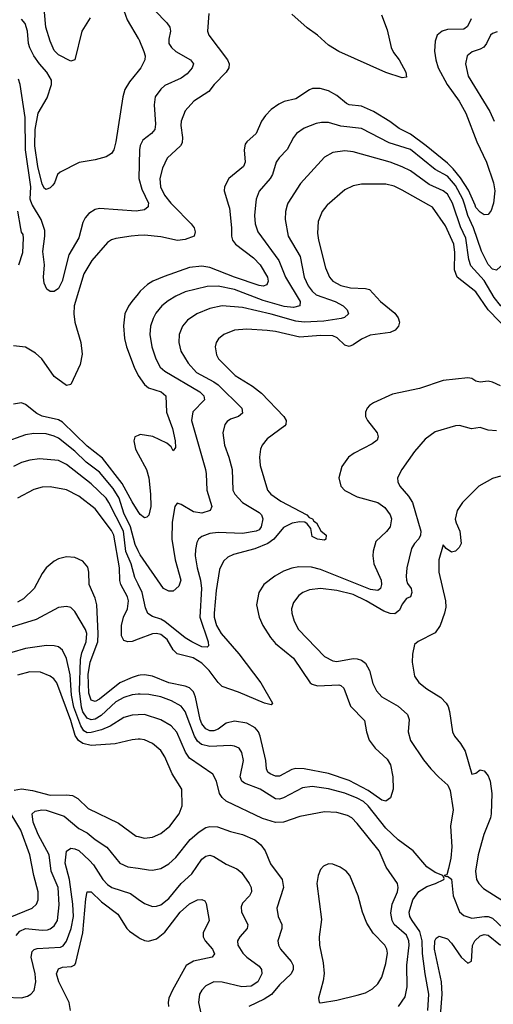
# Model space of a CAD drawing. Header units: inches. Extents: x 1308407 to 1441228, y 959628 to 1036311.
# Tile 715 of 729: x 1429421 to 1431735, y 1016101 to 1020906. Entities that reach past the tile are written whole.
import ezdxf

# ---------------------------------------------------------------- set-up
doc = ezdxf.new("R2010")
doc.units = ezdxf.units.IN
doc.header["$MEASUREMENT"] = 0
for name, color, linetype in [('B4021', 7, 'Continuous'), ('B4022', 7, 'Continuous'), ('B4031', 7, 'Continuous'), ('B4032', 7, 'Continuous')]:
    doc.layers.add(name, color=color, linetype=linetype)

msp = doc.modelspace()

# ---------------------------------------------------------------- linework, layer by layer
at = {"layer": 'B4021', "color": 5}
for points, elevation in [([(1429417.4, 1019710), (1429436, 1019770), (1429439.8, 1019839.8), (1429438, 1019858), (1429430, 1019869.3), (1429426.3, 1019886.3), (1429411.8, 1019971.8)], 2780), ([(1430000, 1019972.9), (1429990, 1019971.4), (1429810, 1019983.5), (1429790, 1019979.8), (1429759.3, 1019960.7), (1429741.3, 1019938.7), (1429730, 1019915.6), (1429710, 1019840.5), (1429661.7, 1019758.3), (1429629.1, 1019630), (1429610, 1019594.7), (1429590, 1019579.7), (1429570, 1019579.5), (1429553.2, 1019590), (1429540.1, 1019620.1), (1429536.9, 1019650), (1429541.5, 1019710), (1429534.6, 1019774.5), (1429544.5, 1019850), (1429543.1, 1019876.9), (1429526.1, 1019930), (1429482.9, 1020000)], 2760), ([(1430000, 1019852), (1429966, 1019850), (1429890, 1019837.5), (1429869, 1019831), (1429850, 1019818.7), (1429772.9, 1019730), (1429734.7, 1019665.3), (1429687.2, 1019510), (1429685.2, 1019470), (1429690.1, 1019430.1), (1429720.1, 1019330), (1429726, 1019274), (1429716.7, 1019223.3), (1429670, 1019124.7), (1429650, 1019120.4), (1429590, 1019164.2), (1429529.9, 1019249.9), (1429498.3, 1019278.3), (1429450, 1019306.8), (1429390, 1019314)], 2780), ([(1430000, 1019568.2), (1429968.4, 1019530), (1429952.3, 1019507.7), (1429935, 1019470), (1429928.2, 1019411.8), (1429933.5, 1019350), (1429943.4, 1019310), (1429980.9, 1019210), (1429999.3, 1019170), (1430000, 1019169)], 2820), ([(1430000, 1018506.4), (1429970, 1018552.6), (1429921.5, 1018641.5), (1429826.2, 1018766.2), (1429750, 1018824.6), (1429630, 1018941.5), (1429610, 1018952.5), (1429530, 1018970.3), (1429504.4, 1018984.4), (1429450, 1019028.2), (1429430, 1019035.3), (1429390, 1019029.8)], 2820), ([(1430000, 1018314), (1429984.7, 1018344.7), (1429962.8, 1018430), (1429930, 1018498.3), (1429906.6, 1018570), (1429877.3, 1018617.3), (1429810, 1018697.8), (1429745.7, 1018745.7), (1429690, 1018799.5), (1429610, 1018863.1), (1429590, 1018873.8), (1429550, 1018884.8), (1429490, 1018885.9), (1429450, 1018880.5), (1429339.8, 1018840.2)], 2840), ([(1430000, 1018876.8), (1429983.9, 1018870), (1429979.1, 1018850), (1429986.8, 1018810), (1430000, 1018785.3)], 2820), ([(1430000, 1018150.6), (1429984.2, 1018184.2), (1429964.7, 1018250), (1429939.3, 1018310), (1429927.9, 1018410), (1429857.1, 1018550), (1429842.9, 1018570), (1429770, 1018641.3), (1429650, 1018734.6), (1429610, 1018754.9), (1429517.2, 1018762.8), (1429470, 1018756.1), (1429430, 1018744.3), (1429390, 1018724.5)], 2860), ([(1430000, 1017882.5), (1429970, 1017871.5), (1429949.3, 1017869.3), (1429930, 1017876.4), (1429918.6, 1017898.6), (1429919, 1017950), (1429928.8, 1017990), (1429947.8, 1018030), (1429952.7, 1018070), (1429947.3, 1018090), (1429914.7, 1018150), (1429909.6, 1018169.6), (1429908.7, 1018230), (1429880.3, 1018390), (1429870, 1018412.2), (1429790, 1018517.9), (1429710, 1018581.1), (1429650, 1018611.2), (1429570, 1018626.3), (1429530, 1018623.9), (1429490, 1018613.7), (1429410, 1018571.4)], 2880), ([(1430000, 1017704.6), (1429970, 1017695.9), (1429910, 1017669.9), (1429810, 1017589.5), (1429790, 1017579), (1429770, 1017584.9), (1429758.4, 1017618.4), (1429755.8, 1017710), (1429766, 1017770), (1429802.1, 1017870), (1429804.3, 1017910), (1429798.2, 1018050), (1429790, 1018083.1), (1429760.1, 1018150), (1429759.1, 1018210), (1429753.9, 1018233.9), (1429730, 1018262.7), (1429690, 1018281.8), (1429650, 1018284.8), (1429610, 1018274.2), (1429590, 1018263.5), (1429549.5, 1018230.5), (1429530, 1018203), (1429491.8, 1018130), (1429440.1, 1018079.9), (1429410, 1018063.8)], 2920), ([(1430000, 1017613.9), (1429970, 1017610.7), (1429930, 1017598), (1429890, 1017577), (1429818.2, 1017510), (1429790, 1017491.9), (1429770, 1017488.2), (1429750, 1017497.4), (1429730, 1017528.5), (1429723.6, 1017550), (1429713.8, 1017630), (1429717.4, 1017782.6), (1429724.1, 1017815.9), (1429745.1, 1017870), (1429748.9, 1017910), (1429741.8, 1017930), (1429690, 1018017.4), (1429670, 1018037.2), (1429650, 1018042.2), (1429610, 1018036.5), (1429501.4, 1017978.6), (1429370, 1017938.7)], 2940), ([(1430000, 1017512.9), (1429970, 1017511), (1429930, 1017500.4), (1429862.3, 1017457.7), (1429820, 1017440), (1429770, 1017426.4), (1429750, 1017426.2), (1429734.7, 1017434.7), (1429719.3, 1017459.3), (1429685.7, 1017550), (1429673.7, 1017610), (1429667.9, 1017707.9), (1429650, 1017788.2), (1429630, 1017829.7), (1429610, 1017845), (1429590, 1017850.6), (1429551.3, 1017851.3), (1429450, 1017837.3), (1429382.6, 1017817.4)], 2960), ([(1430000, 1017394), (1429970, 1017391.8), (1429887.8, 1017372.2), (1429770, 1017364), (1429730, 1017373.2), (1429708.7, 1017388.7), (1429692.1, 1017412.1), (1429670, 1017485.2), (1429601.9, 1017670), (1429588.5, 1017688.5), (1429570, 1017702), (1429522.3, 1017722.3), (1429470, 1017722.8), (1429410, 1017706.7)], 2980), ([(1429394, 1017146), (1429430, 1017152.2), (1429483.7, 1017143.7), (1429570, 1017121), (1429650, 1017122.5), (1429679, 1017119), (1429705.6, 1017105.6), (1429755.8, 1017055.8), (1429904, 1016984), (1429990, 1016921.6), (1430000, 1016919.2)], 2980), ([(1429374.6, 1016525.5), (1429482.4, 1016570), (1429503.2, 1016590), (1429511.8, 1016610), (1429511, 1016650), (1429489.9, 1016730), (1429470.5, 1016830), (1429426.7, 1016950), (1429354.5, 1017070)], 2980), ([(1429403.7, 1016436.3), (1429421.7, 1016458.3), (1429450, 1016470.1), (1429530, 1016462.2), (1429556, 1016464), (1429570, 1016468.2), (1429590, 1016483.5), (1429605.2, 1016510), (1429613.7, 1016586.3), (1429609, 1016670), (1429574.7, 1016750), (1429564.7, 1016830), (1429510.6, 1016930), (1429487.1, 1016990), (1429482, 1017030), (1429496.1, 1017043.9), (1429529.6, 1017050.5), (1429550, 1017048.2), (1429638.8, 1017018.8), (1429710, 1016958.8), (1429750, 1016937.2), (1429790, 1016904.4), (1429846.9, 1016866.9), (1429910.3, 1016790), (1429950, 1016772.2), (1430000, 1016764.3)], 2960), ([(1429350, 1016136.2), (1429430, 1016132.8), (1429459.3, 1016140.7), (1429475.1, 1016150), (1429491.4, 1016168.6), (1429499.2, 1016210), (1429497.2, 1016250), (1429476.9, 1016330), (1429482.2, 1016357.8), (1429491.5, 1016368.5), (1429506.6, 1016373.4), (1429620.5, 1016379.5), (1429633.9, 1016386.1), (1429650, 1016409.2), (1429672.5, 1016470), (1429683.7, 1016530), (1429680.5, 1016590), (1429664.5, 1016710), (1429642.3, 1016790), (1429650, 1016847.9), (1429670, 1016862.2), (1429690, 1016860.1), (1429710, 1016851.1), (1429762, 1016802), (1429780.7, 1016780.7), (1429826.7, 1016710), (1429850, 1016684.7), (1429871.3, 1016671.3), (1429961.7, 1016641.7), (1430000, 1016613.9)], 2940), ([(1429669.3, 1016070), (1429662.7, 1016110), (1429612.7, 1016210), (1429601.3, 1016250), (1429610, 1016273.8), (1429630, 1016281.9), (1429674.7, 1016285.3), (1429690, 1016294), (1429695.2, 1016304.8), (1429729.6, 1016450), (1429743.9, 1016616.1), (1429751.1, 1016648.9), (1429770, 1016650.2), (1429820, 1016600), (1429899.8, 1016539.8), (1429945.1, 1016470), (1429957.9, 1016457.9), (1430000, 1016428.6)], 2920)]:
    msp.add_lwpolyline(points, dxfattribs=dict(at, elevation=elevation))
at = {"layer": 'B4022', "color": 5}
for points, elevation in [([(1430000, 1021078.8), (1429964.2, 1021050), (1429932, 1021010), (1429926.5, 1020990), (1429929.5, 1020950), (1429945.6, 1020905.6), (1430000, 1020814.7)], 2740), ([(1429766, 1020914), (1429723.8, 1020850), (1429690, 1020709.2), (1429670, 1020702.9), (1429610, 1020734), (1429590, 1020754.7), (1429570, 1020801), (1429548.8, 1020870), (1429538, 1020998)], 2720), ([(1430000, 1020654.9), (1429956.9, 1020603.1), (1429935.1, 1020564.9), (1429924.7, 1020530), (1429890.1, 1020309.9), (1429880.3, 1020270), (1429870, 1020252), (1429843.6, 1020236.4), (1429790, 1020221), (1429711.8, 1020208.2), (1429619, 1020161), (1429606.4, 1020150), (1429591.7, 1020110), (1429582.3, 1020097.7), (1429570, 1020085.6), (1429550, 1020077.2), (1429542.1, 1020082.1), (1429530, 1020102.9), (1429509.4, 1020190), (1429495.1, 1020290), (1429496.4, 1020370), (1429511.4, 1020450), (1429555.7, 1020524.3), (1429577.1, 1020590), (1429576, 1020610), (1429553.7, 1020650), (1429517.3, 1020690), (1429490, 1020729.7), (1429470, 1020768), (1429464, 1020790), (1429459.9, 1020850), (1429447.4, 1020887.4), (1429430, 1020907.9)], 2740), ([(1429482.9, 1020000), (1429481.8, 1020001.8), (1429471.4, 1020030), (1429476, 1020090), (1429449.6, 1020270), (1429447.8, 1020427.8), (1429422.9, 1020590), (1429415.7, 1020615.7)], 2760)]:
    msp.add_lwpolyline(points, dxfattribs=dict(at, elevation=elevation))
at = {"layer": 'B4031', "color": 5}
for points, elevation in [([(1430922.2, 1020000), (1430921, 1019999), (1430898.6, 1019970), (1430879.8, 1019920.2), (1430875.9, 1019864.1), (1430880.5, 1019830), (1430914.8, 1019694.8), (1430933.7, 1019650), (1430950.2, 1019630), (1430990, 1019608), (1431036.8, 1019596.8), (1431110, 1019594.7), (1431130, 1019588.6), (1431182.7, 1019530), (1431253.2, 1019473.2), (1431269.2, 1019450), (1431275.8, 1019430), (1431271.5, 1019410), (1431254.9, 1019390), (1431230, 1019379.9), (1431133.5, 1019366.5), (1431090, 1019346.6), (1431050, 1019318.8), (1431030, 1019310.7), (1431010, 1019316.8), (1430972.6, 1019352.6), (1430950, 1019363.4), (1430890, 1019365), (1430790, 1019355.8), (1430670, 1019384.6), (1430630, 1019389.3), (1430530, 1019394.7), (1430470.8, 1019390), (1430417.6, 1019370), (1430392.4, 1019347.6), (1430380.8, 1019330), (1430376.2, 1019310), (1430382, 1019270), (1430392.1, 1019250), (1430474.2, 1019170), (1430557.8, 1019117.8), (1430602.7, 1019082.7), (1430711.3, 1018970), (1430722.3, 1018950), (1430720.3, 1018930), (1430715.6, 1018924.4), (1430630, 1018860.3), (1430605.2, 1018830), (1430596.9, 1018810), (1430591.8, 1018770), (1430595, 1018730), (1430631, 1018610), (1430647.3, 1018590), (1430695.9, 1018555.9), (1430823.1, 1018490), (1430835.8, 1018475.8), (1430851.4, 1018470), (1430857.7, 1018457.7), (1430871.5, 1018450), (1430892, 1018412), (1430917.3, 1018390), (1430916.3, 1018370), (1430910, 1018366), (1430875.3, 1018370), (1430850, 1018384), (1430842.5, 1018422.5), (1430826, 1018446), (1430813.4, 1018453.4), (1430790, 1018455.6), (1430751.9, 1018448.1), (1430710, 1018427.3), (1430663.2, 1018370), (1430632.8, 1018350), (1430570, 1018323.8), (1430464.7, 1018295.3), (1430437.7, 1018282.3), (1430417, 1018263), (1430397.3, 1018222.7), (1430380.2, 1018119.8), (1430371.3, 1018010), (1430371.3, 1017990), (1430381.6, 1017950), (1430405.5, 1017910), (1430491.1, 1017811.1), (1430598.8, 1017670), (1430655.3, 1017570), (1430650, 1017562), (1430616.2, 1017570), (1430490, 1017623.7), (1430410, 1017652.4), (1430390, 1017670.5), (1430347, 1017730), (1430310, 1017766.1), (1430268.7, 1017791.3), (1430190, 1017810.4), (1430170.9, 1017830.9), (1430140.9, 1017880.9), (1430110, 1017904.8), (1430090, 1017909.9), (1430070, 1017908.2), (1430000, 1017882.5)], 2880), ([(1430727.5, 1020000), (1430719.3, 1019970), (1430717.4, 1019930), (1430732.8, 1019850), (1430790.7, 1019750), (1430811.2, 1019650), (1430830, 1019606.6), (1430850, 1019580.4), (1430870, 1019563.7), (1430962.8, 1019530), (1431001.3, 1019510), (1431020.8, 1019490), (1431027.4, 1019470), (1431007.8, 1019452.2), (1430992, 1019448), (1430906.2, 1019433.8), (1430810, 1019429.6), (1430770, 1019434.9), (1430650, 1019468.9), (1430510, 1019501.3), (1430410, 1019508.8), (1430350, 1019495.8), (1430286, 1019470), (1430241.3, 1019438.7), (1430216.5, 1019410), (1430199.8, 1019370), (1430198.3, 1019330), (1430208.6, 1019288.6), (1430244.4, 1019230), (1430284.6, 1019184.6), (1430370, 1019139.2), (1430390, 1019124), (1430505.6, 1019010), (1430510, 1018986.3), (1430490.4, 1018970), (1430450, 1018955.6), (1430434.6, 1018945.4), (1430422.6, 1018930), (1430413, 1018890), (1430420.9, 1018830), (1430443.2, 1018770), (1430458.5, 1018710), (1430461.5, 1018610), (1430472.1, 1018590), (1430510, 1018550.1), (1430590, 1018500.5), (1430601.8, 1018490), (1430609.5, 1018470), (1430601.3, 1018430), (1430590, 1018416.8), (1430576, 1018410), (1430510, 1018397.5), (1430390, 1018402.4), (1430350, 1018398.1), (1430310, 1018383.8), (1430294.7, 1018370), (1430285.9, 1018354.1), (1430279.1, 1018320.9), (1430278.9, 1018290), (1430288.3, 1018230), (1430304.5, 1018170), (1430308.7, 1018130), (1430300.4, 1017990), (1430341.4, 1017870), (1430342.6, 1017850), (1430336.7, 1017843.3), (1430310, 1017845.2), (1430262, 1017870), (1430230, 1017889.9), (1430130, 1017968.6), (1430110, 1017980.4), (1430070, 1017993.4), (1430047.7, 1018007.7), (1430036.1, 1018036.1), (1430019.1, 1018110), (1430000, 1018150.6)], 2860), ([(1430573.1, 1020000), (1430567.4, 1019950), (1430570.9, 1019910), (1430583.5, 1019870), (1430687.2, 1019730), (1430719.3, 1019650), (1430791.4, 1019530), (1430790.2, 1019510), (1430758.1, 1019501.9), (1430713.4, 1019506.6), (1430610, 1019535), (1430470, 1019589.6), (1430390, 1019604.8), (1430337.1, 1019602.9), (1430230, 1019577.8), (1430183.1, 1019556.9), (1430145.7, 1019534.3), (1430116, 1019510), (1430086.6, 1019473.4), (1430072.2, 1019447.8), (1430059.8, 1019410), (1430057, 1019370), (1430066.5, 1019310), (1430086.8, 1019250), (1430107.8, 1019210), (1430130.2, 1019190), (1430301.7, 1019090), (1430319.7, 1019070), (1430323.9, 1019050), (1430267.4, 1018992.6), (1430260.8, 1018950), (1430328.1, 1018710), (1430332.6, 1018690), (1430334.4, 1018610), (1430360.3, 1018530), (1430351.8, 1018510), (1430310, 1018497), (1430270, 1018503.2), (1430210, 1018539.8), (1430190, 1018546), (1430178.3, 1018530), (1430166.6, 1018453.4), (1430164.5, 1018370), (1430180.4, 1018270), (1430207.9, 1018170), (1430198.8, 1018141.2), (1430170, 1018117.4), (1430150, 1018116.4), (1430123.8, 1018130), (1430010, 1018293.8), (1430000, 1018314)], 2840), ([(1430441.1, 1020000), (1430445.6, 1019985.6), (1430456.4, 1019890), (1430455.1, 1019850), (1430460.1, 1019830), (1430475.6, 1019810), (1430562.8, 1019742.8), (1430595.3, 1019710), (1430630.7, 1019650), (1430635.1, 1019630), (1430628.4, 1019611.6), (1430610, 1019605.8), (1430590, 1019608.2), (1430470, 1019648.8), (1430350, 1019696.1), (1430310, 1019702.1), (1430250, 1019696), (1430127.4, 1019652.6), (1430070.6, 1019629.4), (1430045.9, 1019614.1), (1430010, 1019580.3), (1430000, 1019568.2)], 2820), ([(1430169.5, 1020000), (1430258.5, 1019910), (1430272.8, 1019890), (1430278.1, 1019870), (1430273, 1019850), (1430230, 1019833.2), (1430191.5, 1019828.5), (1430110, 1019846.2), (1430030, 1019853.7), (1430000, 1019852)], 2780), ([(1430049, 1020000), (1430048.2, 1019991.8), (1430030, 1019977.2), (1430000, 1019972.9)], 2760), ([(1431930, 1019263.2), (1431709.3, 1019489.3), (1431650, 1019577.7), (1431558.1, 1019650), (1431545.5, 1019685.5), (1431546.5, 1019770), (1431541.5, 1019810), (1431500.5, 1019900.5), (1431436.8, 1019990), (1431419.4, 1020000)], 2880), ([(1432055, 1020000), (1432044.6, 1019975.4), (1432025.4, 1019894.6), (1432017.1, 1019830), (1431994.9, 1019765.1), (1431984.7, 1019710), (1431976.9, 1019690), (1431935.8, 1019630), (1431927.1, 1019610), (1431925.5, 1019570), (1431954, 1019510), (1431958.7, 1019490), (1431910, 1019429.6), (1431890, 1019426.6), (1431870, 1019437.1), (1431810, 1019476.4), (1431770, 1019510.4), (1431739.4, 1019550), (1431690, 1019633.1), (1431624.9, 1019704.9), (1431614.7, 1019734.7), (1431599.6, 1019839.6), (1431574.1, 1019894.1), (1431539.2, 1020000)], 2860), ([(1431892.3, 1020000), (1431890.1, 1019989.9), (1431881.7, 1019870), (1431835.4, 1019730), (1431810, 1019711.6), (1431770, 1019701), (1431750, 1019682.6), (1431730, 1019689), (1431710, 1019711.8), (1431676.3, 1019776.3), (1431637.1, 1019890), (1431610.7, 1019950.7), (1431595.4, 1020000)], 2840), ([(1431732.2, 1020000), (1431724.8, 1019975.2), (1431710, 1019955.1), (1431690, 1019952.9), (1431670, 1019966.4), (1431650, 1019989.9), (1431645.6, 1020000)], 2820), ([(1430000, 1019169), (1430030, 1019126.1), (1430050, 1019109.5), (1430111.8, 1019090), (1430134.4, 1019070), (1430137.3, 1018990), (1430167.7, 1018910), (1430181.2, 1018850), (1430181.4, 1018818.6), (1430170, 1018801.2), (1430161.3, 1018821.3), (1430139, 1018839), (1430071.8, 1018871.8), (1430010, 1018881.1), (1430000, 1018876.8)], 2820), ([(1431770, 1019118.7), (1431730, 1019136.5), (1431710, 1019140.9), (1431670, 1019136.5), (1431650, 1019141.7), (1431630, 1019155.4), (1431610, 1019157.3), (1431490, 1019145.6), (1431374.6, 1019105.4), (1431241.4, 1019078.6), (1431150, 1019036), (1431130, 1019022.4), (1431118.7, 1019010), (1431110.3, 1018990), (1431110.3, 1018970), (1431119.6, 1018950), (1431166.9, 1018890), (1431172.6, 1018870), (1431166.5, 1018853.5), (1431143.6, 1018836.4), (1431054.6, 1018790), (1431026.5, 1018770), (1430994.4, 1018725.6), (1430979.6, 1018670), (1430989.1, 1018630), (1431008.5, 1018608.5), (1431070, 1018576.6), (1431170, 1018548.9), (1431204.7, 1018524.7), (1431230.8, 1018490), (1431236.6, 1018470), (1431230.1, 1018430), (1431212.4, 1018407.6), (1431160.8, 1018359.2), (1431147.4, 1018312.6), (1431145.6, 1018290), (1431151.5, 1018250), (1431186.8, 1018170), (1431189.2, 1018150), (1431184, 1018130), (1431170, 1018119.3), (1431135, 1018125), (1430890, 1018222.8), (1430846.8, 1018233.2), (1430785.2, 1018234.8), (1430750, 1018228.9), (1430710, 1018214.3), (1430667.7, 1018190), (1430613.5, 1018150), (1430588.8, 1018110), (1430578.4, 1018050), (1430591.5, 1017990), (1430609.5, 1017950), (1430645.6, 1017890), (1430670, 1017862), (1430758.1, 1017790), (1430839.7, 1017670), (1430850, 1017662.5), (1430875.4, 1017655.4), (1430979.4, 1017659.4), (1430990, 1017657.1), (1431003.6, 1017643.6), (1431036.3, 1017556.3), (1431105.7, 1017485.7), (1431115.4, 1017430), (1431128.5, 1017390), (1431158, 1017350), (1431216.7, 1017296.8), (1431232.1, 1017270), (1431244.4, 1017210), (1431245.4, 1017150), (1431232, 1017108), (1431210, 1017091.6), (1431190, 1017097.2), (1431124, 1017144), (1431030, 1017193.6), (1430930, 1017227.8), (1430810, 1017250.5), (1430770, 1017252.2), (1430750, 1017246.8), (1430690, 1017213.7), (1430670, 1017214.2), (1430644.7, 1017224.7), (1430633.7, 1017233.7), (1430626, 1017250), (1430624, 1017290), (1430595.5, 1017410), (1430587.4, 1017430), (1430570.9, 1017450), (1430530, 1017473), (1430470, 1017482), (1430430, 1017472.9), (1430390, 1017443.1), (1430370, 1017435.6), (1430350, 1017435.9), (1430330, 1017445.8), (1430310.3, 1017470), (1430302.4, 1017490), (1430279.3, 1017599.3), (1430270, 1017625), (1430250, 1017644.3), (1430230, 1017653.4), (1430150, 1017669.5), (1430070, 1017702.3), (1430030, 1017708.9), (1430010, 1017707.5), (1430000, 1017704.6)], 2920), ([(1431750, 1018899.8), (1431710, 1018903.1), (1431670, 1018915.3), (1431628.8, 1018908.8), (1431570, 1018926), (1431550, 1018924.2), (1431450, 1018895.1), (1431401.2, 1018858.8), (1431350, 1018798.7), (1431287.4, 1018710), (1431267.2, 1018670), (1431268.9, 1018650), (1431278, 1018630), (1431320.8, 1018580.8), (1431339.8, 1018550), (1431380.2, 1018410), (1431378.8, 1018390), (1431370, 1018371.6), (1431350.1, 1018349.9), (1431335.3, 1018324.7), (1431312.5, 1018230), (1431308.2, 1018190), (1431310.9, 1018170.9), (1431314.7, 1018154.7), (1431333.4, 1018130), (1431336.4, 1018110), (1431330.4, 1018090), (1431310, 1018080.9), (1431290, 1018053.6), (1431276.2, 1018023.8), (1431253.8, 1018006.2), (1431230, 1018007.9), (1431199.9, 1018019.9), (1431114, 1018070), (1431050, 1018100.8), (1430970, 1018120.9), (1430889.6, 1018130.4), (1430837.3, 1018122.7), (1430804.9, 1018110), (1430784, 1018096), (1430757.7, 1018062.3), (1430749.2, 1018030), (1430750.2, 1018009.8), (1430761.1, 1017970), (1430782.2, 1017930), (1430910, 1017798.5), (1430950, 1017776.6), (1430970, 1017773.7), (1431050, 1017787.7), (1431070, 1017786.8), (1431090, 1017780.2), (1431110, 1017764.7), (1431130.1, 1017730.1), (1431146.6, 1017666.6), (1431163.5, 1017630), (1431190, 1017601.1), (1431270, 1017555.6), (1431315.3, 1017515.3), (1431323.8, 1017490), (1431318.3, 1017430), (1431330, 1017387.6), (1431393.9, 1017293.9), (1431430, 1017250.3), (1431468.4, 1017208.4), (1431512.6, 1017170), (1431523.9, 1017143.9), (1431537.7, 1017050), (1431526, 1016970), (1431531.5, 1016868.5), (1431526.6, 1016813.4), (1431516.1, 1016763.9), (1431507.3, 1016732.7), (1431494, 1016730), (1431504.7, 1016724.7), (1431510, 1016726.8), (1431530, 1016710.6), (1431538.5, 1016630), (1431570, 1016552.2), (1431590, 1016534.7), (1431630, 1016521.5), (1431690.8, 1016529.2), (1431710, 1016528.8), (1431730, 1016521.3), (1431810, 1016445.6)], 2940), ([(1430000, 1018785.3), (1430040.1, 1018710), (1430051.4, 1018670), (1430059.8, 1018590), (1430060.8, 1018530), (1430052.2, 1018487.8), (1430041.7, 1018478.3), (1430030, 1018474.3), (1430010, 1018490.9), (1430000, 1018506.4)], 2820), ([(1431770, 1018677.7), (1431730, 1018666.8), (1431663.9, 1018630), (1431584.8, 1018550), (1431557.4, 1018510), (1431548.9, 1018468.9), (1431552.8, 1018450), (1431571.3, 1018410), (1431577.3, 1018350), (1431567.6, 1018330), (1431550, 1018312.4), (1431530, 1018306.6), (1431504.4, 1018324.4), (1431490, 1018343.7), (1431467.7, 1018270), (1431468.9, 1018210), (1431500.7, 1018070), (1431501.9, 1018038.1), (1431496.3, 1018010), (1431474.7, 1017950), (1431450, 1017913.7), (1431368.3, 1017871.8), (1431350, 1017855.8), (1431339.5, 1017810), (1431337.8, 1017770), (1431350, 1017701.6), (1431370, 1017671.7), (1431410, 1017640.2), (1431477.7, 1017597.7), (1431504.7, 1017570), (1431513.7, 1017553.6), (1431521.3, 1017530), (1431534.6, 1017430), (1431544.2, 1017410), (1431574.2, 1017374.2), (1431596.8, 1017336.8), (1431630, 1017224), (1431650, 1017228.2), (1431670, 1017245.5), (1431690, 1017240.5), (1431710, 1017215.5), (1431719.1, 1017190), (1431727.5, 1017130), (1431724.3, 1017030), (1431720.6, 1017010), (1431688, 1016930), (1431659.8, 1016830), (1431647.4, 1016750), (1431653, 1016710), (1431663.9, 1016690), (1431686, 1016666), (1431784.8, 1016604.8)], 2960), ([(1431414.8, 1016070), (1431419.7, 1016150), (1431401.3, 1016250), (1431389.1, 1016349.1), (1431386.6, 1016410), (1431375.6, 1016455.6), (1431337.6, 1016510), (1431326.8, 1016530), (1431324.1, 1016550), (1431341.2, 1016610), (1431370, 1016651.2), (1431410, 1016676.3), (1431452.7, 1016690), (1431493.2, 1016710), (1431495.3, 1016715.3), (1431488.7, 1016730), (1431450, 1016743.5), (1431410, 1016772.2), (1431343.2, 1016850), (1431270, 1016904), (1431210, 1016960.7), (1431123, 1017070), (1431099.9, 1017090), (1431070, 1017106.4), (1431010, 1017130.3), (1430930, 1017153), (1430850, 1017163.2), (1430802.6, 1017157.3), (1430710, 1017108.8), (1430690, 1017102.1), (1430670, 1017104), (1430595, 1017150), (1430519.1, 1017179.1), (1430506.2, 1017190), (1430497.9, 1017210), (1430514, 1017290), (1430506.2, 1017330), (1430492.9, 1017350), (1430470, 1017360.2), (1430450, 1017363), (1430350, 1017359.5), (1430308.8, 1017368.8), (1430290, 1017385.2), (1430274.6, 1017410), (1430229.9, 1017530), (1430210, 1017554.9), (1430161.8, 1017581.8), (1430110, 1017600.8), (1430052.6, 1017612.6), (1430010, 1017614.9), (1430000, 1017613.9)], 2940), ([(1431272.1, 1016090), (1431303.2, 1016136.8), (1431313.8, 1016186.2), (1431312.3, 1016292.3), (1431323.8, 1016390), (1431322.3, 1016410), (1431310, 1016437.7), (1431249.9, 1016490), (1431240.2, 1016510), (1431234.3, 1016545.7), (1431239.9, 1016590), (1431266.2, 1016650), (1431269.8, 1016670), (1431266.6, 1016690), (1431211.7, 1016770), (1431176.8, 1016850), (1431070, 1016983.5), (1431043.5, 1017010), (1431022.4, 1017022.4), (1430970, 1017037.4), (1430910, 1017039.5), (1430790, 1017017.4), (1430710, 1016989.3), (1430670, 1016988), (1430606.9, 1017006.9), (1430430, 1017092.5), (1430409.8, 1017110), (1430397.5, 1017130), (1430382.5, 1017190), (1430364.5, 1017224.5), (1430250, 1017302.4), (1430230.9, 1017330.9), (1430188.8, 1017428.8), (1430160.2, 1017460.2), (1430110, 1017489.2), (1430030, 1017514.9), (1430000, 1017512.9)], 2960), ([(1430000, 1016919.2), (1430030, 1016912.1), (1430070, 1016916.5), (1430110, 1016934.7), (1430154.4, 1016970), (1430200.6, 1017030), (1430215.3, 1017070), (1430212.4, 1017150), (1430165.5, 1017225.5), (1430130, 1017308.3), (1430110, 1017339.8), (1430070, 1017373.7), (1430030, 1017391.3), (1430010, 1017394.7), (1430000, 1017394)], 2980), ([(1430000, 1016764.3), (1430050, 1016756.3), (1430070, 1016755.8), (1430110, 1016764.1), (1430150, 1016786.4), (1430183, 1016817), (1430254.3, 1016905.7), (1430297.6, 1016942.4), (1430330, 1016963.2), (1430350, 1016968.8), (1430387, 1016967), (1430450, 1016944.5), (1430510.1, 1016930.1), (1430570, 1016902.8), (1430599.4, 1016879.4), (1430619.3, 1016850), (1430646.3, 1016786.3), (1430702.7, 1016710), (1430709.4, 1016670), (1430677.7, 1016570), (1430683.5, 1016530), (1430701, 1016490), (1430701, 1016470), (1430681.8, 1016410), (1430684.7, 1016390), (1430695.2, 1016370), (1430747, 1016310), (1430756.3, 1016290), (1430756.8, 1016270), (1430746.8, 1016250), (1430690, 1016196.2), (1430651.2, 1016148.8), (1430614.5, 1016125.5), (1430539.6, 1016090)], 2960), ([(1430000, 1016613.9), (1430030, 1016592.2), (1430070, 1016578.2), (1430090, 1016579.3), (1430110, 1016586.8), (1430150, 1016617), (1430209.3, 1016690.7), (1430262.1, 1016737.9), (1430310, 1016808.5), (1430330, 1016823.2), (1430350, 1016827.8), (1430370, 1016821.7), (1430430, 1016784.4), (1430482.4, 1016762.4), (1430504.5, 1016744.5), (1430541.8, 1016690), (1430552, 1016670), (1430553.8, 1016650), (1430543.2, 1016630), (1430510, 1016594.5), (1430503.6, 1016576.4), (1430504.8, 1016550), (1430536, 1016490), (1430532.7, 1016470), (1430496.1, 1016430), (1430484.2, 1016410), (1430486.8, 1016390), (1430511.6, 1016350), (1430530, 1016330.9), (1430590, 1016286.9), (1430602.2, 1016270), (1430603.5, 1016250), (1430584.8, 1016210), (1430551.1, 1016188.9), (1430506, 1016186), (1430410, 1016209.3), (1430370, 1016210.5), (1430329.6, 1016190.4), (1430310.1, 1016169.9), (1430299.7, 1016150), (1430295, 1016110), (1430307.7, 1016050)], 2940), ([(1430000, 1016428.6), (1430010, 1016421.6), (1430030, 1016412), (1430049.5, 1016409.5), (1430090, 1016420.7), (1430130, 1016452.1), (1430205, 1016550), (1430250, 1016591), (1430290, 1016610.2), (1430310, 1016611.8), (1430325.3, 1016605.3), (1430332.4, 1016592.4), (1430346.4, 1016510), (1430317.3, 1016450), (1430316.6, 1016430), (1430327.8, 1016410), (1430363.5, 1016370), (1430373.1, 1016346.9), (1430362, 1016330), (1430270, 1016311.6), (1430234.8, 1016290), (1430167.2, 1016170), (1430149.6, 1016130), (1430146, 1016110), (1430148.3, 1016090)], 2920), ([(1431470, 1015962), (1431485.3, 1016150), (1431481.4, 1016210), (1431447.7, 1016370), (1431449.4, 1016410.6), (1431455.8, 1016424.2), (1431470, 1016432.9), (1431510, 1016419.6), (1431530, 1016399.6), (1431576.8, 1016330), (1431610, 1016301.6), (1431628, 1016312), (1431632.9, 1016387.1), (1431643.7, 1016410), (1431670, 1016434.4), (1431690, 1016441.6), (1431710, 1016438.2), (1431769, 1016389)], 2920)]:
    msp.add_lwpolyline(points, dxfattribs=dict(at, elevation=elevation))
at = {"layer": 'B4031', "color": 5, "elevation": 2980}
msp.add_lwpolyline([(1430930, 1016786.6), (1430904.8, 1016775.2), (1430890, 1016758), (1430879.6, 1016730), (1430872.9, 1016690), (1430895.1, 1016515.1), (1430884.7, 1016430), (1430885.2, 1016390), (1430903.5, 1016303.5), (1430908.4, 1016251.6), (1430904, 1016216), (1430880.7, 1016130), (1430884.7, 1016110), (1430890, 1016107.7), (1430970, 1016120.2), (1431070, 1016144.6), (1431110, 1016157.1), (1431144.2, 1016175.8), (1431170, 1016200.3), (1431190, 1016232.7), (1431210, 1016299.1), (1431217.2, 1016350), (1431214.9, 1016370), (1431205.3, 1016390), (1431148.3, 1016448.3), (1431117, 1016497), (1431094.8, 1016550), (1431075.1, 1016630), (1431033.3, 1016730), (1431015.8, 1016750), (1430987, 1016770), (1430950, 1016784.4)], close=True, dxfattribs=at)
at = {"layer": 'B4032', "color": 5}
for points, elevation in [([(1430081.8, 1020950), (1430140.2, 1020890), (1430153.8, 1020870), (1430157.4, 1020850), (1430148.8, 1020810), (1430150.2, 1020790), (1430162.7, 1020770), (1430184, 1020750), (1430256, 1020710), (1430270.2, 1020690), (1430264.2, 1020670), (1430239, 1020641), (1430210, 1020621), (1430130, 1020584.1), (1430110, 1020567.2), (1430083.5, 1020530), (1430077.8, 1020490), (1430084.4, 1020395.6), (1430081, 1020370), (1430065.5, 1020350), (1430023, 1020317), (1430010, 1020291.5), (1430006.9, 1020270), (1430003.2, 1020130), (1430018.2, 1020078.2), (1430050.1, 1020010), (1430049, 1020000)], 2760), ([(1430344.7, 1020935.3), (1430337.8, 1020850), (1430344.9, 1020830), (1430436.9, 1020710), (1430444.7, 1020690), (1430442, 1020670), (1430429.3, 1020650), (1430371, 1020590), (1430345.5, 1020554.5), (1430271.9, 1020508.1), (1430230, 1020460.4), (1430210.1, 1020409.9), (1430208.3, 1020390), (1430216.8, 1020330), (1430214.8, 1020305.2), (1430207.1, 1020290), (1430142, 1020230), (1430119.1, 1020180.9), (1430105.6, 1020130), (1430109.6, 1020090), (1430127.9, 1020050), (1430159.6, 1020010), (1430169.5, 1020000)], 2780), ([(1431188.9, 1020928.9), (1431216, 1020856), (1431235.2, 1020770), (1431246.4, 1020746.4), (1431274.6, 1020710), (1431306.9, 1020650), (1431310, 1020625.6), (1431290, 1020621.7), (1431210, 1020648.2), (1430979.8, 1020750), (1430930, 1020782), (1430875.8, 1020830), (1430825.2, 1020865.2), (1430750, 1020932.9)], 2780), ([(1431626.7, 1020910), (1431608.3, 1020871.7), (1431590, 1020859), (1431510, 1020858.6), (1431484.2, 1020850), (1431460.7, 1020830), (1431450, 1020801.2), (1431447.1, 1020752.9), (1431453.3, 1020710), (1431465.1, 1020670), (1431509.6, 1020590), (1431568, 1020508), (1431600.1, 1020450), (1431654.8, 1020310), (1431700.6, 1020210), (1431735.6, 1020110), (1431741.8, 1020070), (1431735.2, 1020010), (1431732.2, 1020000)], 2820), ([(1431753.5, 1020846.5), (1431730, 1020839), (1431720.6, 1020830), (1431701.9, 1020790), (1431688.1, 1020771.9), (1431670, 1020761.3), (1431630.9, 1020749.1), (1431607.6, 1020730), (1431598.2, 1020690), (1431611, 1020630), (1431717.4, 1020457.4), (1431738.1, 1020410)], 2840), ([(1430000, 1020814.7), (1430002.8, 1020810), (1430028, 1020750), (1430033.4, 1020730), (1430031.5, 1020710), (1430012.6, 1020670), (1430000, 1020654.9)], 2740), ([(1431645.6, 1020000), (1431613.5, 1020073.5), (1431574.2, 1020134.2), (1431538.2, 1020178.2), (1431510, 1020205.9), (1431405.9, 1020290), (1431330, 1020346.7), (1431275.4, 1020375.4), (1431229.2, 1020409.2), (1431150, 1020456.9), (1431090, 1020483.4), (1431030.9, 1020490.9), (1431016.6, 1020496.6), (1430970, 1020535.7), (1430930, 1020558.9), (1430889.4, 1020570.6), (1430850.8, 1020569.2), (1430836.3, 1020563.7), (1430770, 1020519.9), (1430713.5, 1020506.5), (1430686.4, 1020493.6), (1430650, 1020467.7), (1430621.2, 1020438.8), (1430601.5, 1020410), (1430575.6, 1020350), (1430530.2, 1020310), (1430522.5, 1020297.5), (1430518.3, 1020270), (1430522.7, 1020210), (1430513.8, 1020190), (1430442.2, 1020130), (1430420.7, 1020090), (1430419.2, 1020070), (1430441.1, 1020000)], 2820), ([(1431595.4, 1020000), (1431586, 1020030), (1431550, 1020097.2), (1431510, 1020141.6), (1431450, 1020174), (1431330, 1020271.9), (1431225.2, 1020305.2), (1431090, 1020373.9), (1430990, 1020386.2), (1430930, 1020403.9), (1430895.3, 1020404.7), (1430870, 1020398.8), (1430810, 1020376.4), (1430773.4, 1020350), (1430757.8, 1020330), (1430728.1, 1020271.9), (1430688.3, 1020231.8), (1430673.4, 1020210), (1430655.5, 1020150), (1430644.6, 1020130), (1430590.6, 1020069.4), (1430576.6, 1020030), (1430573.1, 1020000)], 2840), ([(1431539.2, 1020000), (1431535.9, 1020010), (1431510, 1020053.6), (1431490, 1020069.9), (1431421.1, 1020101.1), (1431330, 1020167.6), (1431290, 1020188.4), (1431230, 1020210.4), (1431050, 1020260.6), (1431010, 1020265.2), (1430950, 1020256.8), (1430910, 1020235.3), (1430793.3, 1020106.7), (1430730.2, 1020010), (1430727.5, 1020000)], 2860), ([(1431419.4, 1020000), (1431290, 1020074.2), (1431250, 1020092.5), (1431210, 1020102.8), (1431090, 1020103.2), (1431050, 1020095.3), (1431010, 1020075.1), (1430922.2, 1020000)], 2880)]:
    msp.add_lwpolyline(points, dxfattribs=dict(at, elevation=elevation))

doc.saveas('drawing.dxf')
